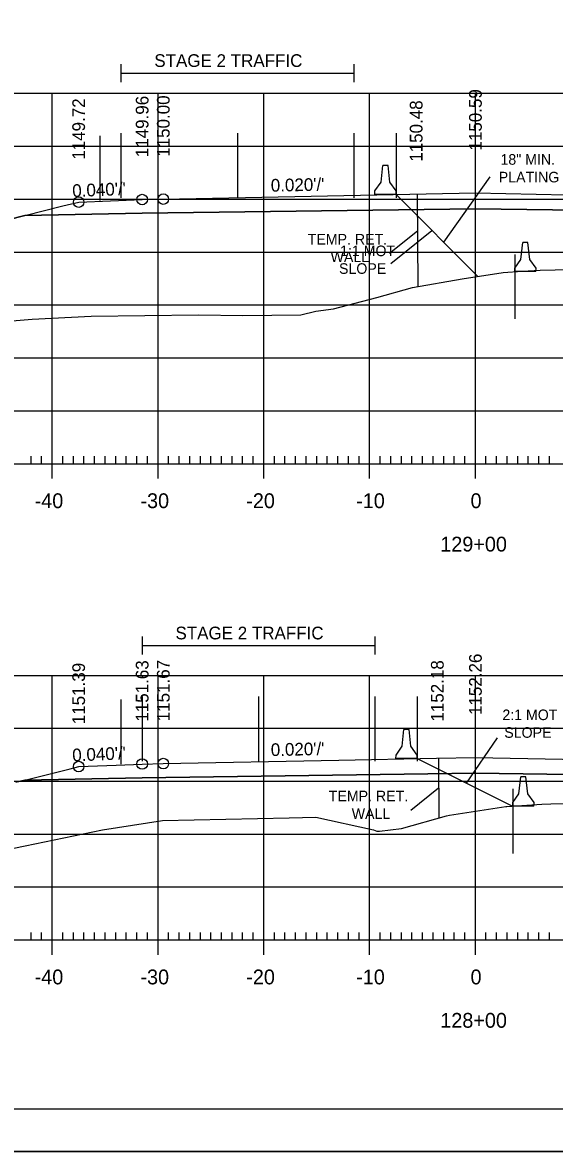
# Model space of a CAD drawing. Extents: x 1322838 to 1324533, y 339903 to 351025.
# Drawn here: x 1323660.9 to 1323711.2, y 341609.8 to 341716.5 of the extents above; entities that cross this region are included whole.
import ezdxf

# ---------------------------------------------------------------- set-up
doc = ezdxf.new("R2010")
doc.units = 0
for name, color, linetype in [('R_Alt Surface', 7, 'Continuous'), ('R_Axis', 7, 'Continuous'), ('R_Axis Annot', 7, 'Continuous'), ('R_Border', 7, 'Continuous'), ('R_Exist Surface', 7, 'Continuous'), ('R_Fin Surface', 7, 'Continuous'), ('R_Fin Surface Annot', 7, 'Continuous'), ('R_Grid', 7, 'Continuous'), ('R_MOT', 7, 'Continuous'), ('R_No Plot', 7, 'Continuous')]:
    doc.layers.add(name, color=color, linetype=linetype)

msp = doc.modelspace()

# ---------------------------------------------------------------- linework, layer by layer
at = {"layer": 'R_Alt Surface'}
for points in [[(1323661.12, 341698.25), (1323672.22, 341698.48), (1323703.72, 341698.9), (1323735.22, 341698.48), (1323746.31, 341698.25)], [(1323661.12, 341644.92), (1323672.22, 341645.14), (1323703.72, 341645.56), (1323735.22, 341645.14), (1323749.21, 341644.86)]]:
    msp.add_lwpolyline(points, dxfattribs=at)
at = {"layer": 'R_Axis'}
for p, q in [((1323663.72, 341673.41), (1323663.72, 341676.21)), ((1323673.72, 341673.41), (1323673.72, 341676.21)), ((1323683.72, 341673.41), (1323683.72, 341676.21)), ((1323693.72, 341673.41), (1323693.72, 341676.21)), ((1323703.72, 341673.41), (1323703.72, 341676.21)), ((1323661.72, 341674.81), (1323661.72, 341675.51)), ((1323662.72, 341674.81), (1323662.72, 341675.51)), ((1323664.72, 341674.81), (1323664.72, 341675.51)), ((1323665.72, 341674.81), (1323665.72, 341675.51)), ((1323666.72, 341674.81), (1323666.72, 341675.51)), ((1323667.72, 341674.81), (1323667.72, 341675.51)), ((1323668.72, 341674.81), (1323668.72, 341675.51)), ((1323669.72, 341674.81), (1323669.72, 341675.51)), ((1323670.72, 341674.81), (1323670.72, 341675.51)), ((1323671.72, 341674.81), (1323671.72, 341675.51)), ((1323672.72, 341674.81), (1323672.72, 341675.51)), ((1323674.72, 341674.81), (1323674.72, 341675.51)), ((1323675.72, 341674.81), (1323675.72, 341675.51)), ((1323676.72, 341674.81), (1323676.72, 341675.51)), ((1323677.72, 341674.81), (1323677.72, 341675.51)), ((1323678.72, 341674.81), (1323678.72, 341675.51)), ((1323679.72, 341674.81), (1323679.72, 341675.51)), ((1323680.72, 341674.81), (1323680.72, 341675.51)), ((1323681.72, 341674.81), (1323681.72, 341675.51)), ((1323682.72, 341674.81), (1323682.72, 341675.51)), ((1323684.72, 341674.81), (1323684.72, 341675.51)), ((1323685.72, 341674.81), (1323685.72, 341675.51)), ((1323686.72, 341674.81), (1323686.72, 341675.51)), ((1323687.72, 341674.81), (1323687.72, 341675.51)), ((1323688.72, 341674.81), (1323688.72, 341675.51)), ((1323689.72, 341674.81), (1323689.72, 341675.51)), ((1323690.72, 341674.81), (1323690.72, 341675.51)), ((1323691.72, 341674.81), (1323691.72, 341675.51)), ((1323692.72, 341674.81), (1323692.72, 341675.51)), ((1323694.72, 341674.81), (1323694.72, 341675.51)), ((1323695.72, 341674.81), (1323695.72, 341675.51)), ((1323696.72, 341674.81), (1323696.72, 341675.51)), ((1323697.72, 341674.81), (1323697.72, 341675.51)), ((1323698.72, 341674.81), (1323698.72, 341675.51)), ((1323699.72, 341674.81), (1323699.72, 341675.51)), ((1323700.72, 341674.81), (1323700.72, 341675.51)), ((1323701.72, 341674.81), (1323701.72, 341675.51)), ((1323702.72, 341674.81), (1323702.72, 341675.51)), ((1323704.72, 341674.81), (1323704.72, 341675.51)), ((1323705.72, 341674.81), (1323705.72, 341675.51)), ((1323706.72, 341674.81), (1323706.72, 341675.51)), ((1323707.72, 341674.81), (1323707.72, 341675.51)), ((1323708.72, 341674.81), (1323708.72, 341675.51)), ((1323709.72, 341674.81), (1323709.72, 341675.51)), ((1323710.72, 341674.81), (1323710.72, 341675.51)), ((1323563.72, 341674.81), (1323843.72, 341674.81)), ((1323661.72, 341629.81), (1323661.72, 341630.51)), ((1323662.72, 341629.81), (1323662.72, 341630.51)), ((1323663.72, 341628.41), (1323663.72, 341631.21)), ((1323664.72, 341629.81), (1323664.72, 341630.51)), ((1323665.72, 341629.81), (1323665.72, 341630.51)), ((1323666.72, 341629.81), (1323666.72, 341630.51)), ((1323667.72, 341629.81), (1323667.72, 341630.51)), ((1323668.72, 341629.81), (1323668.72, 341630.51)), ((1323669.72, 341629.81), (1323669.72, 341630.51)), ((1323670.72, 341629.81), (1323670.72, 341630.51)), ((1323671.72, 341629.81), (1323671.72, 341630.51)), ((1323672.72, 341629.81), (1323672.72, 341630.51)), ((1323673.72, 341628.41), (1323673.72, 341631.21)), ((1323674.72, 341629.81), (1323674.72, 341630.51)), ((1323675.72, 341629.81), (1323675.72, 341630.51)), ((1323676.72, 341629.81), (1323676.72, 341630.51)), ((1323677.72, 341629.81), (1323677.72, 341630.51)), ((1323678.72, 341629.81), (1323678.72, 341630.51)), ((1323679.72, 341629.81), (1323679.72, 341630.51)), ((1323680.72, 341629.81), (1323680.72, 341630.51)), ((1323681.72, 341629.81), (1323681.72, 341630.51)), ((1323682.72, 341629.81), (1323682.72, 341630.51)), ((1323683.72, 341628.41), (1323683.72, 341631.21)), ((1323684.72, 341629.81), (1323684.72, 341630.51)), ((1323685.72, 341629.81), (1323685.72, 341630.51)), ((1323686.72, 341629.81), (1323686.72, 341630.51)), ((1323687.72, 341629.81), (1323687.72, 341630.51)), ((1323688.72, 341629.81), (1323688.72, 341630.51)), ((1323689.72, 341629.81), (1323689.72, 341630.51)), ((1323690.72, 341629.81), (1323690.72, 341630.51)), ((1323691.72, 341629.81), (1323691.72, 341630.51)), ((1323692.72, 341629.81), (1323692.72, 341630.51)), ((1323693.72, 341628.41), (1323693.72, 341631.21)), ((1323694.72, 341629.81), (1323694.72, 341630.51)), ((1323695.72, 341629.81), (1323695.72, 341630.51)), ((1323696.72, 341629.81), (1323696.72, 341630.51)), ((1323697.72, 341629.81), (1323697.72, 341630.51)), ((1323698.72, 341629.81), (1323698.72, 341630.51)), ((1323699.72, 341629.81), (1323699.72, 341630.51)), ((1323700.72, 341629.81), (1323700.72, 341630.51)), ((1323701.72, 341629.81), (1323701.72, 341630.51)), ((1323702.72, 341629.81), (1323702.72, 341630.51)), ((1323703.72, 341628.41), (1323703.72, 341631.21)), ((1323704.72, 341629.81), (1323704.72, 341630.51)), ((1323705.72, 341629.81), (1323705.72, 341630.51)), ((1323706.72, 341629.81), (1323706.72, 341630.51)), ((1323707.72, 341629.81), (1323707.72, 341630.51)), ((1323708.72, 341629.81), (1323708.72, 341630.51)), ((1323709.72, 341629.81), (1323709.72, 341630.51)), ((1323710.72, 341629.81), (1323710.72, 341630.51)), ((1323563.72, 341629.81), (1323843.72, 341629.81))]:
    msp.add_line(p, q, dxfattribs=at)
at = {"layer": 'R_Axis Annot'}
for p, q in [((1323670.22, 341712.56), (1323670.22, 341710.86)), ((1323692.22, 341712.56), (1323692.22, 341710.86)), ((1323670.22, 341711.71), (1323692.22, 341711.71)), ((1323672.22, 341658.48), (1323672.22, 341656.77)), ((1323694.22, 341658.48), (1323694.22, 341656.77)), ((1323672.22, 341657.62), (1323694.22, 341657.62))]:
    msp.add_line(p, q, dxfattribs=at)
at = {"layer": 'R_Border'}
msp.add_line((1323861.9, 341613.81), (1323545.72, 341613.81), dxfattribs=at)
at = {"layer": 'R_Exist Surface'}
for points in [[(1323644.66, 341687.04), (1323661.83, 341688.47), (1323667.41, 341688.74), (1323677.54, 341688.89), (1323681.74, 341688.8), (1323687.21, 341688.88), (1323688.64, 341689.21), (1323690.32, 341689.43), (1323694.4, 341690.52), (1323697.78, 341691.46), (1323702.47, 341692.27), (1323706.33, 341692.89), (1323708.13, 341693), (1323709.84, 341693.11), (1323716.97, 341693.24)], [(1323659.33, 341638.33), (1323668.47, 341640.22), (1323674.15, 341641.08), (1323686.11, 341641.33), (1323688.65, 341641.41), (1323694.08, 341640.2), (1323694.39, 341640.08), (1323694.64, 341640.1), (1323696.72, 341640.34), (1323700.98, 341641.54), (1323701.27, 341641.61), (1323706.6, 341642.41), (1323706.62, 341642.42), (1323706.7, 341642.42), (1323709.99, 341642.64), (1323710.86, 341642.66), (1323722.25, 341642.84)]]:
    msp.add_lwpolyline(points, dxfattribs=at)
at = {"layer": 'R_Fin Surface'}
for points in [[(1323617.25, 341685.04), (1323633.99, 341690.62), (1323644.22, 341694.03), (1323654.8, 341696.67), (1323661.12, 341698.25), (1323664.73, 341699.16), (1323666.22, 341699.53), (1323672.22, 341699.77), (1323674.22, 341699.81), (1323703.72, 341700.4), (1323712.33, 341700.23), (1323733.22, 341699.81), (1323735.22, 341699.77), (1323740.41, 341699.56), (1323741.22, 341699.53), (1323746.31, 341698.25), (1323757.36, 341695.49), (1323763.22, 341694.03), (1323767.67, 341692.54)], [(1323660.28, 341644.71), (1323661.12, 341644.92), (1323665.41, 341645.99), (1323666.22, 341646.19), (1323669.75, 341646.33), (1323672.22, 341646.43), (1323674.22, 341646.47), (1323690.81, 341646.8), (1323700.04, 341646.99), (1323703.72, 341647.06), (1323731.71, 341646.5), (1323733.22, 341646.47), (1323734.64, 341646.44), (1323735.22, 341646.43), (1323736.08, 341646.4), (1323740.36, 341646.23), (1323741.22, 341646.19), (1323744.53, 341645.64), (1323749.21, 341644.86), (1323760.1, 341643.04), (1323762.48, 341642.65), (1323763.22, 341642.52), (1323766.75, 341643.7), (1323766.95, 341643.77)]]:
    msp.add_lwpolyline(points, dxfattribs=at)
at = {"layer": 'R_Grid'}
for p, q in [((1323563.72, 341709.81), (1323843.72, 341709.81)), ((1323663.72, 341674.81), (1323663.72, 341709.81)), ((1323673.72, 341674.81), (1323673.72, 341709.81)), ((1323683.72, 341674.81), (1323683.72, 341709.81)), ((1323693.72, 341674.81), (1323693.72, 341709.81)), ((1323703.72, 341674.81), (1323703.72, 341709.81)), ((1323563.72, 341704.81), (1323843.72, 341704.81)), ((1323563.72, 341699.81), (1323843.72, 341699.81)), ((1323563.72, 341694.81), (1323843.72, 341694.81)), ((1323563.72, 341689.81), (1323843.72, 341689.81)), ((1323563.72, 341684.81), (1323843.72, 341684.81)), ((1323563.72, 341679.81), (1323843.72, 341679.81)), ((1323563.72, 341674.81), (1323843.72, 341674.81)), ((1323563.72, 341654.81), (1323843.72, 341654.81)), ((1323663.72, 341629.81), (1323663.72, 341654.81)), ((1323673.72, 341629.81), (1323673.72, 341654.81)), ((1323683.72, 341629.81), (1323683.72, 341654.81)), ((1323693.72, 341629.81), (1323693.72, 341654.81)), ((1323703.72, 341629.81), (1323703.72, 341654.81)), ((1323563.72, 341649.81), (1323843.72, 341649.81)), ((1323563.72, 341644.81), (1323843.72, 341644.81)), ((1323563.72, 341639.81), (1323843.72, 341639.81)), ((1323563.72, 341634.81), (1323843.72, 341634.81)), ((1323563.72, 341629.81), (1323843.72, 341629.81))]:
    msp.add_line(p, q, dxfattribs=at)
at = {"layer": 'R_MOT'}
for p, q in [((1323694.8, 341701.41), (1323694.96, 341703)), ((1323695.21, 341703), (1323694.96, 341703)), ((1323695.46, 341703), (1323695.21, 341703)), ((1323695.63, 341701.41), (1323695.46, 341703)), ((1323694.22, 341700.58), (1323694.8, 341701.41)), ((1323696.22, 341700.58), (1323695.63, 341701.41)), ((1323694.21, 341700.25), (1323694.22, 341700.58)), ((1323696.22, 341700.25), (1323694.21, 341700.25)), ((1323696.22, 341700.25), (1323696.22, 341700.58)), ((1323698.24, 341696.78), (1323695.61, 341694.66)), ((1323708.02, 341694.12), (1323708.19, 341695.71)), ((1323708.44, 341695.71), (1323708.19, 341695.71)), ((1323708.69, 341695.71), (1323708.44, 341695.71)), ((1323708.86, 341694.12), (1323708.69, 341695.71)), ((1323707.44, 341692.96), (1323707.45, 341693.29)), ((1323707.45, 341693.29), (1323708.02, 341694.12)), ((1323709.45, 341693.29), (1323708.86, 341694.12)), ((1323709.44, 341692.96), (1323709.45, 341693.29)), ((1323709.44, 341692.96), (1323707.44, 341692.96)), ((1323696.8, 341648.12), (1323696.96, 341649.7)), ((1323697.21, 341649.7), (1323696.96, 341649.7)), ((1323697.46, 341649.7), (1323697.21, 341649.7)), ((1323697.63, 341648.12), (1323697.46, 341649.7)), ((1323696.22, 341647.28), (1323696.8, 341648.12)), ((1323698.22, 341647.28), (1323697.63, 341648.12)), ((1323696.21, 341646.95), (1323696.22, 341647.28)), ((1323698.22, 341646.95), (1323696.21, 341646.95)), ((1323698.22, 341646.95), (1323698.22, 341647.28)), ((1323707.83, 341643.62), (1323708, 341645.21)), ((1323708.25, 341645.21), (1323708, 341645.21)), ((1323708.5, 341645.21), (1323708.25, 341645.21)), ((1323708.67, 341643.62), (1323708.5, 341645.21)), ((1323700.24, 341644.16), (1323697.61, 341642.04)), ((1323707.26, 341642.79), (1323707.83, 341643.62)), ((1323709.26, 341642.79), (1323708.67, 341643.62)), ((1323707.25, 341642.46), (1323707.26, 341642.79)), ((1323709.25, 341642.46), (1323707.25, 341642.46)), ((1323709.25, 341642.46), (1323709.26, 341642.79))]:
    msp.add_line(p, q, dxfattribs=at)
for points in [[(1323698.22, 341700.29), (1323698.28, 341691.55)], [(1323700.22, 341646.99), (1323700.26, 341641.33)]]:
    msp.add_lwpolyline(points, dxfattribs=at)
at = {"layer": 'R_No Plot'}
for p, q in [((1323670.22, 341706.05), (1323670.22, 341699.94)), ((1323681.22, 341706.05), (1323681.22, 341699.94)), ((1323692.22, 341706.05), (1323692.22, 341699.94)), ((1323696.22, 341706.05), (1323696.22, 341699.94)), ((1323668.22, 341705.8), (1323668.22, 341699.69)), ((1323700.74, 341695.73), (1323705.1, 341701.91)), ((1323703.95, 341692.51), (1323696.22, 341700.25)), ((1323695.72, 341693.73), (1323699.61, 341696.85)), ((1323707.44, 341694.59), (1323707.44, 341688.49)), ((1323672.22, 341652.8), (1323672.22, 341646.69)), ((1323683.22, 341652.8), (1323683.22, 341646.69)), ((1323694.22, 341652.8), (1323694.22, 341646.69)), ((1323698.22, 341652.8), (1323698.22, 341646.69)), ((1323670.22, 341652.54), (1323670.22, 341646.43)), ((1323702.89, 341644.62), (1323705.81, 341648.91)), ((1323698.22, 341646.95), (1323707.21, 341642.46)), ((1323707.25, 341644.1), (1323707.25, 341637.99)), ((1323533.31, 341609.83), (1323866.65, 341609.83))]:
    msp.add_line(p, q, dxfattribs=at)
for points in [[(1323533.31, 341823.16), (1323866.65, 341823.16), (1323866.65, 341609.82), (1323533.31, 341609.82)], [(1323779.64, 341819.27), (1323799.26, 341819.27), (1323799.26, 341809.39), (1323815.37, 341809.39), (1323838.57, 341809.39), (1323838.57, 341776.72), (1323861.77, 341776.72), (1323861.9, 341613.81), (1323545.72, 341613.81), (1323545.72, 341819.27)]]:
    msp.add_lwpolyline(points, close=True, dxfattribs=at)
for points in [[(1323735.22, 341698.48), (1323703.72, 341698.9), (1323672.22, 341698.48), (1323661.12, 341698.25), (1323654.8, 341696.67)], [(1323644.66, 341687.04), (1323661.83, 341688.47), (1323667.41, 341688.74), (1323677.54, 341688.89), (1323681.74, 341688.8), (1323687.21, 341688.88), (1323688.64, 341689.21), (1323690.32, 341689.43), (1323694.4, 341690.52), (1323697.78, 341691.46), (1323702.47, 341692.27), (1323706.33, 341692.89), (1323708.13, 341693), (1323709.84, 341693.11), (1323716.97, 341693.24)], [(1323735.22, 341645.14), (1323703.72, 341645.56), (1323672.22, 341645.14), (1323661.12, 341644.92), (1323660.28, 341644.71)], [(1323659.33, 341638.33), (1323668.47, 341640.22), (1323674.15, 341641.08), (1323686.11, 341641.33), (1323688.65, 341641.41), (1323694.08, 341640.2), (1323694.39, 341640.08), (1323694.64, 341640.1), (1323696.72, 341640.34), (1323700.98, 341641.54), (1323701.27, 341641.61), (1323706.6, 341642.41), (1323706.62, 341642.42), (1323706.7, 341642.42), (1323709.99, 341642.64), (1323710.86, 341642.66), (1323722.25, 341642.84)]]:
    msp.add_lwpolyline(points, dxfattribs=at)
for centre in [(1323666.22, 341699.53), (1323666.22, 341699.53), (1323672.22, 341699.77), (1323672.22, 341699.77), (1323674.22, 341699.81), (1323674.22, 341699.81), (1323666.22, 341646.19), (1323666.22, 341646.19), (1323672.22, 341646.43), (1323672.22, 341646.43), (1323674.22, 341646.47), (1323674.22, 341646.47)]:
    msp.add_circle(centre, 0.5, dxfattribs=at)

# ---------------------------------------------------------------- texts
at = {"layer": 'R_Axis Annot'}
for s, height, p in [('STAGE 2 TRAFFIC', 1.2, (1323673.37, 341712.3)), ('-40', 1.4, (1323662.06, 341670.61)), ('-30', 1.4, (1323672.06, 341670.61)), ('-20', 1.4, (1323682.06, 341670.61)), ('-10', 1.4, (1323692.45, 341670.61)), ('0', 1.4, (1323703.26, 341670.61)), ('129+00', 1.4, (1323700.4, 341666.51)), ('STAGE 2 TRAFFIC', 1.2, (1323675.37, 341658.21)), ('-40', 1.4, (1323662.06, 341625.61)), ('-30', 1.4, (1323672.06, 341625.61)), ('-20', 1.4, (1323682.06, 341625.61)), ('-10', 1.4, (1323692.45, 341625.61)), ('0', 1.4, (1323703.26, 341625.61)), ('128+00', 1.4, (1323700.4, 341621.51))]:
    msp.add_text(s, height=height, dxfattribs=at).set_placement(p)
at = {"layer": 'R_Fin Surface Annot'}
for s, rotation, p in [('1149.72', 90, (1323666.82, 341703.53)), ('1149.96', 90, (1323672.82, 341703.77)), ('1150.00', 90, (1323674.82, 341703.81)), ('1150.59', 90, (1323704.32, 341704.4)), ("0.020'/'", 1.1458, (1323684.39, 341700.51)), ("0.040'/'", 2.2905, (1323665.64, 341700)), ('1151.39', 90, (1323666.82, 341650.19)), ('1151.63', 90, (1323672.82, 341650.43)), ('1151.67', 90, (1323674.82, 341650.47)), ('1152.26', 90, (1323704.32, 341651.06)), ("0.020'/'", 1.1458, (1323684.39, 341647.18)), ("0.040'/'", 2.2906, (1323665.64, 341646.67))]:
    msp.add_text(s, height=1.2, rotation=rotation, dxfattribs=at).set_placement(p)
at = {"layer": 'R_MOT'}
for s, p in [('TEMP. RET.', (1323687.87, 341695.52)), ('WALL', (1323690.03, 341693.86)), ('TEMP. RET.', (1323689.86, 341642.91)), ('WALL', (1323692.03, 341641.24))]:
    msp.add_text(s, height=1, dxfattribs=at).set_placement(p)
at = {"layer": 'R_No Plot'}
for s, p in [('1150.48', (1323698.72, 341703.34)), ('1152.18', (1323700.72, 341650.44))]:
    msp.add_text(s, height=1.2, rotation=90, dxfattribs=at).set_placement(p)
for s, p in [('18" MIN. ', (1323706.09, 341703.06)), ('PLATING', (1323705.93, 341701.39)), ('1:1 MOT', (1323690.93, 341694.42)), ('SLOPE', (1323690.83, 341692.75)), ('2:1 MOT', (1323706.27, 341650.58)), ('SLOPE', (1323706.45, 341648.91))]:
    msp.add_text(s, height=1, dxfattribs=at).set_placement(p)

doc.saveas('drawing.dxf')
